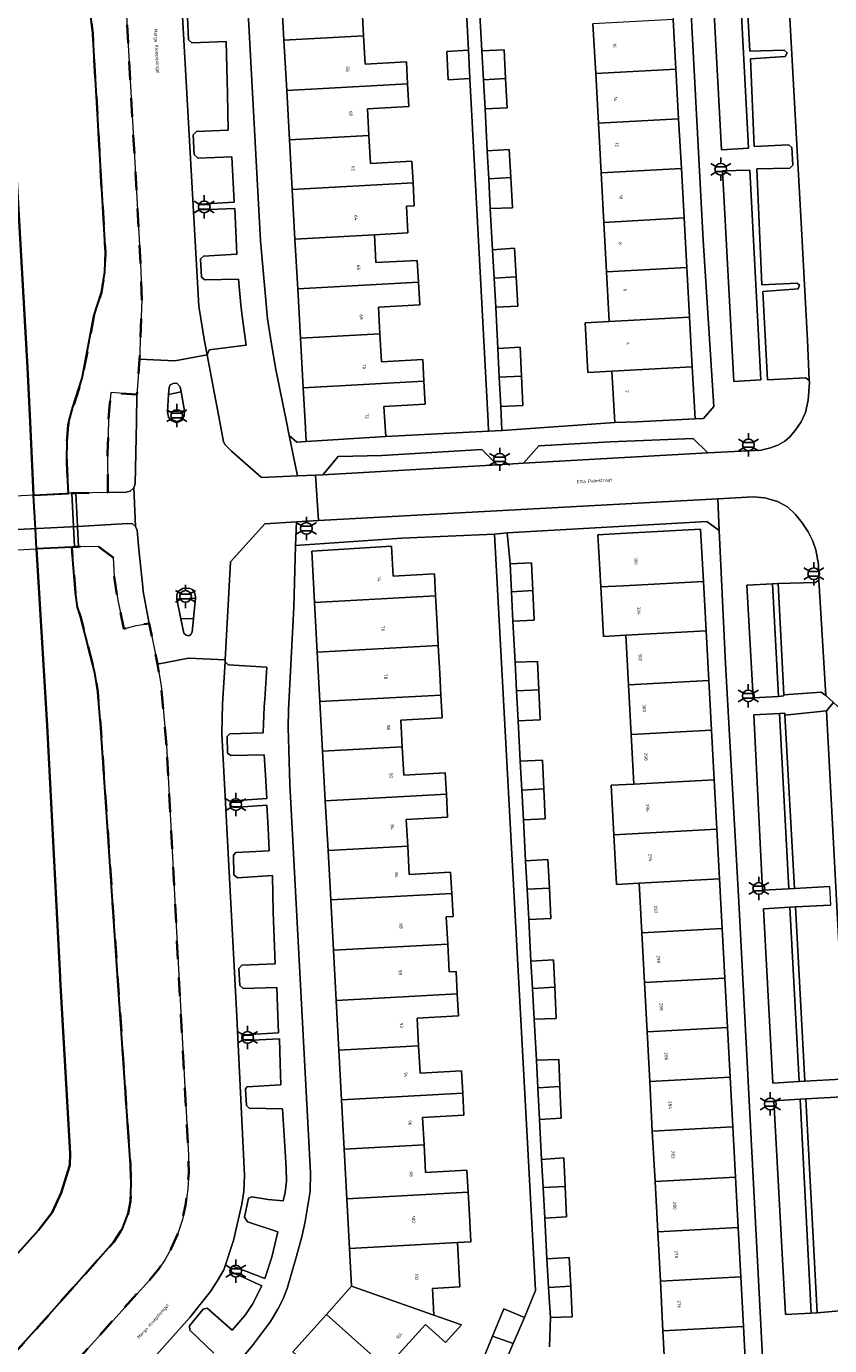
# Model space of a CAD drawing. Extents: x 105780 to 185197, y 477999 to 525027.
# Tile 108 of 562: x 106384 to 106471, y 478900 to 479043. Entities that reach past the tile are written whole.
import ezdxf
from ezdxf.enums import TextEntityAlignment as Align

# ---------------------------------------------------------------- set-up
doc = ezdxf.new("R2010")
doc.units = 0
doc.linetypes.add('XX-HIDDEN', pattern=[4, 2, -2])
for name, color, linetype, lineweight in [('B-GV-GR-HAAG_01-G', 252, 'GR-HAAG1', 13), ('B-GV-GR-MATERIAALGRENS-G', 252, 'XX-HIDDEN', 35), ('B-RO-IE-MEUBILAIR_WEGMEUBILAIR-S', 252, 'Continuous', 25), ('B-WE-GW-WATERGANG_SLOOT_INSTEEK-G', 252, 'Continuous', 30), ('B-XX-KG-KADASTRAAL_BEBOUWING-G', 252, 'Continuous', 20), ('B1-WE-KW-KUNSTWERK_DEK-BRUG', 252, 'Continuous', 18), ('B1-WE-KW-KUNSTWERK_LANDHOOFD-GV', 252, 'Continuous', 18), ('B1-WE-OG-BEBOUWING-T18', 7, 'Continuous', 18), ('B1-WE-OG-TERREIN_ERF-GV', 252, 'Continuous', 18), ('B1-WE-OG-TOPOGRAFIE-T18', 10, 'Continuous', 18), ('B1-WE-VH-VERHARDING_ASFALT-GV', 252, 'Continuous', 18), ('B1-WE-VH-VERHARDING_BEDRIJFSVLOERPLAAT-GV', 252, 'Continuous', 18), ('B1-WE-VH-VERHARDING_BETONSTRAATSTEEN-GV', 252, 'Continuous', 18), ('B1-WE-VH-VERHARDING_OPEN-GV', 252, 'Continuous', 18), ('B1-WE-VH-VERHARDING_TEGEL-GV', 252, 'Continuous', 18)]:
    doc.layers.add(name, color=color, linetype=linetype, lineweight=lineweight)
doc.styles.add('NLCS-ISO', font='NLCS-ISO.ttf')
doc.styles.add('NLCS-ISO-M200-T18', font='NLCS-ISO.ttf', dxfattribs={"height": 0.36})
doc.linetypes.add('GR-HAAG1', pattern='A,6,[176,NLCS.shx,S=0.125,R=0,X=0,Y=0],-2', length=8)

# ---------------------------------------------------------------- blocks, each defined once
blk = doc.blocks.new('B-SIE-WEG_LICHTMAST-SO')
at = {"ltscale": 0.1}
for p, q in [((-1.1, 0.63), (-2.19, 1.27)), ((0, 1.27), (0, 2.53)), ((1.1, 0.63), (2.19, 1.27)), ((-1.1, -0.63), (-2.19, -1.27)), ((0, -1.27), (0, -2.53)), ((1.1, -0.63), (2.19, -1.27))]:
    blk.add_line(p, q, dxfattribs=at)
at = {"flags": 128}
for points in [[(-1.16, 0.5), (1.16, 0.5)], [(-1.16, -0.5), (1.16, -0.5)]]:
    blk.add_lwpolyline(points, dxfattribs=at)
at = {"ltscale": 0.1}
blk.add_circle((0, 0), 1.27, dxfattribs=at)
at = {"style": 'NLCS-ISO'}
blk.add_attdef('TYPE', text='', height=1.8, dxfattribs=at).set_placement((0, 2.53), align=Align.BOTTOM_CENTER)

msp = doc.modelspace()

# ---------------------------------------------------------------- linework, layer by layer
at = {"layer": 'B-GV-GR-HAAG_01-G', "flags": 128}
for points in [[(106462.58, 479029.764), (106461.748, 479045.607), (106461.406, 479052.117), (106458.425, 479051.797), (106459.628, 479029.583)], [(106463.902, 479004.578), (106462.705, 479027.372), (106459.751, 479027.309), (106460.991, 479004.409)], [(106465.835, 478970.154), (106465.165, 478982.397), (106462.396, 478982.245), (106463.066, 478969.997)], [(106465.936, 478968.305), (106463.157, 478968.149), (106464.101, 478949.061), (106466.963, 478949.222)], [(106467.071, 478947.212), (106464.2, 478947.05), (106465.203, 478928.1), (106468.071, 478928.262)], [(106468.17, 478926.346), (106465.308, 478926.184), (106466.594, 478902.927), (106469.378, 478903.084)]]:
    msp.add_lwpolyline(points, close=True, dxfattribs=at)
at = {"layer": 'B-GV-GR-MATERIAALGRENS-G', "flags": 128}
for points in [[(106393.386, 479057.204), (106392.375, 479059.508), (106391.788, 479060.538), (106391.015, 479061.715), (106390.167, 479062.848), (106389.22, 479063.976), (106386.604, 479066.378), (106382.459, 479063.193), (106380.678, 479061.955), (106375.185, 479058.675), (106376.177, 479057.245), (106377.648, 479057.866), (106377.788, 479057.908), (106378.847, 479058.227), (106379.646, 479058.369), (106380.201, 479058.468), (106381.372, 479058.444), (106382.661, 479058.072), (106383.956, 479057.582), (106385.462, 479056.829), (106386.756, 479055.651), (106387.837, 479054.57), (106388.591, 479053.205), (106389.438, 479051.737), (106390.197, 479049.901), (106390.624, 479048.214), (106391.294, 479042.263), (106392.666, 479018.455), (106392.615, 479016.319), (106392.256, 479014.087), (106391.424, 479011.495), (106390.162, 479004.74), (106389.145, 479001.587), (106388.71, 479000), (106388.62, 478999.671), (106388.5, 478998.268), (106388.462, 478995.562), (106388.654, 478992.213), (106389.02, 478992.232), (106389.449, 478992.253), (106392.944, 478992.326), (106392.908, 478996.592), (106393.003, 479000), (106393.102, 479001.676), (106393.275, 479003.18), (106396.099, 479002.97), (106396.38, 479006.811), (106396.645, 479013.285), (106396.496, 479017.279), (106394.856, 479046.154), (106394.322, 479053.755), (106393.793, 479056.056)], [(106399.318, 478964.821), (106398.736, 478971.308), (106398.326, 478973.638), (106397.422, 478978.079), (106396.008, 478977.854), (106394.69, 478977.507), (106394.018, 478980.626), (106393.641, 478983.201), (106393.51, 478985.239), (106391.871, 478986.475), (106390.014, 478986.464), (106389.738, 478986.419), (106389.309, 478986.397), (106389.014, 478986.382), (106389.432, 478981.417), (106389.646, 478979.846), (106389.97, 478978.826), (106391.533, 478972.694), (106391.852, 478970.637), (106392.174, 478966.731), (106393.991, 478939.83), (106395.385, 478919.201), (106395.458, 478917.141), (106395.415, 478915.241), (106395.134, 478913.908), (106394.524, 478912.291), (106393.601, 478910.845), (106385.681, 478901.945), (106317.987, 478827.036), (106301.09, 478808.452), (106300.016, 478807.774), (106298.627, 478807.285), (106297.375, 478806.99), (106295.554, 478806.851), (106293.956, 478807.108), (106292.737, 478807.661), (106291.032, 478808.629), (106289.079, 478810.361), (106287.938, 478811.439), (106287.238, 478812.364), (106286.762, 478813.351), (106286.351, 478814.557), (106286.155, 478815.815), (106286.315, 478817.2), (106286.561, 478818.452), (106284.236, 478815.822), (106284.491, 478811.899), (106293.434, 478803.903), (106294.239, 478803.387), (106295.298, 478803.071), (106296.562, 478802.983), (106297.65, 478803.22), (106299.142, 478803.97), (106301.839, 478806.084), (106303.211, 478804.442), (106312.235, 478811.943), (106312.878, 478812.598), (106320.431, 478821.005), (106336.921, 478839.319), (106370.603, 478876.884), (106379.965, 478887.247), (106385.832, 478893.766), (106397.447, 478906.67), (106398.49, 478907.916), (106399.182, 478908.918), (106399.835, 478910.104), (106400.508, 478911.645), (106401.039, 478913.257), (106401.386, 478914.81), (106401.615, 478916.563), (106401.725, 478918.329), (106401.698, 478920.255)]]:
    msp.add_lwpolyline(points, close=True, dxfattribs=at)
at = {"layer": 'B-WE-GW-WATERGANG_SLOOT_INSTEEK-G', "flags": 128}
for points in [[(106382.86, 479029.502), (106384.199, 479005.929), (106384.482, 479000), (106384.862, 478992.024), (106388.654, 478992.213), (106388.462, 478995.562), (106388.5, 478998.268), (106388.62, 478999.671), (106388.71, 479000), (106389.145, 479001.587), (106390.162, 479004.74), (106391.424, 479011.495), (106392.256, 479014.087), (106392.615, 479016.319), (106392.666, 479018.455), (106391.294, 479042.263), (106390.624, 479048.214), (106390.197, 479049.901), (106389.438, 479051.737), (106388.591, 479053.205), (106387.837, 479054.57), (106386.756, 479055.651), (106385.462, 479056.829), (106383.956, 479057.582)], [(106353.552, 478876.601), (106385.393, 478912.088), (106386.9, 478914.019), (106387.845, 478916.155), (106388.821, 478919.158), (106388.84, 478920.427), (106387.754, 478939.384), (106387.738, 478939.667), (106386.341, 478966.983), (106385.192, 478986.189), (106385.068, 478988.383), (106384.862, 478992.024), (106384.482, 479000), (106384.199, 479005.929), (106382.86, 479029.502)], [(106317.987, 478827.036), (106385.681, 478901.945), (106393.601, 478910.845), (106394.524, 478912.291), (106395.134, 478913.908), (106395.415, 478915.241), (106395.458, 478917.141), (106395.385, 478919.201), (106393.991, 478939.83), (106392.174, 478966.731), (106391.852, 478970.637), (106391.533, 478972.694), (106389.97, 478978.826), (106389.646, 478979.846), (106389.432, 478981.417), (106389.014, 478986.382), (106385.192, 478986.189), (106386.341, 478966.983), (106387.738, 478939.667), (106387.754, 478939.384), (106388.84, 478920.427), (106388.821, 478919.158), (106387.845, 478916.155), (106386.9, 478914.019), (106385.393, 478912.088), (106353.552, 478876.601)]]:
    msp.add_lwpolyline(points, dxfattribs=at)
at = {"layer": 'B-XX-KG-KADASTRAAL_BEBOUWING-G', "flags": 128}
for points in [[(106424.922, 479047.696), (106411.773, 479046.98), (106412.076, 479041.515), (106420.722, 479041.985), (106420.565, 479044.839), (106425.065, 479045.086)], [(106454.391, 479043.742), (106445.666, 479043.267), (106445.96, 479037.875), (106454.686, 479038.35)], [(106420.722, 479041.985), (106412.076, 479041.515), (106412.378, 479036.048), (106425.522, 479036.763), (106425.391, 479039.145), (106420.891, 479038.899)], [(106432.135, 479040.406), (106429.784, 479040.277), (106429.944, 479037.189), (106432.295, 479037.34)], [(106433.575, 479040.347), (106433.758, 479037.211), (106436.173, 479037.342), (106436.018, 479040.451)], [(106454.686, 479038.35), (106445.96, 479037.875), (106446.255, 479032.483), (106454.981, 479032.958)], [(106425.522, 479036.763), (106412.378, 479036.048), (106412.676, 479030.656), (106421.317, 479031.126), (106421.157, 479034.049), (106425.657, 479034.296)], [(106436.173, 479037.342), (106433.758, 479037.211), (106433.943, 479034.045), (106436.333, 479034.146)], [(106454.981, 479032.958), (106446.255, 479032.483), (106446.55, 479027.091), (106455.275, 479027.565)], [(106421.317, 479031.126), (106412.676, 479030.656), (106412.974, 479025.264), (106426.112, 479025.979), (106425.983, 479028.356), (106421.483, 479028.109)], [(106434.163, 479029.466), (106434.33, 479026.427), (106436.734, 479026.558), (106436.56, 479029.636)], [(106455.275, 479027.565), (106446.55, 479027.091), (106446.844, 479021.699), (106455.57, 479022.173)], [(106425.387, 479023.459), (106426.247, 479023.506), (106426.112, 479025.979), (106412.974, 479025.264), (106413.272, 479019.871), (106421.908, 479020.341), (106425.548, 479020.541)], [(106436.734, 479026.558), (106434.33, 479026.427), (106434.507, 479023.192), (106436.919, 479023.274)], [(106455.57, 479022.173), (106446.844, 479021.699), (106447.139, 479016.306), (106455.864, 479016.782)], [(106421.908, 479020.341), (106413.272, 479019.871), (106413.57, 479014.481), (106426.704, 479015.194), (106426.574, 479017.566), (106422.074, 479017.319)], [(106434.741, 479018.711), (106434.917, 479015.639), (106437.33, 479015.771), (106437.149, 479018.892)], [(106455.864, 479016.782), (106447.139, 479016.306), (106447.434, 479010.915), (106456.159, 479011.39)], [(106426.704, 479015.194), (106413.57, 479014.481), (106413.868, 479009.089), (106422.499, 479009.559), (106422.339, 479012.469), (106426.839, 479012.716)], [(106437.33, 479015.771), (106434.917, 479015.639), (106435.098, 479012.487), (106437.513, 479012.6)], [(106456.159, 479011.39), (106447.434, 479010.915), (106444.831, 479010.773), (106445.126, 479005.381), (106447.728, 479005.523), (106456.454, 479005.997)], [(106422.499, 479009.559), (106413.868, 479009.089), (106414.167, 479003.698), (106427.293, 479004.412), (106427.165, 479006.766), (106422.665, 479006.529)], [(106435.317, 479007.986), (106435.479, 479004.858), (106437.895, 479004.989), (106437.758, 479008.11)], [(106456.454, 479005.997), (106447.728, 479005.523), (106448.035, 478999.919), (106450.442, 479000), (106456.764, 479000.318)], [(106427.293, 479004.412), (106414.167, 479003.698), (106414.371, 479000), (106414.489, 478997.872), (106423.163, 478998.407), (106423.059, 479000), (106422.949, 479001.681), (106427.427, 479001.935)], [(106437.895, 479004.989), (106435.479, 479004.858), (106435.643, 479001.672), (106438.037, 479001.764)], [(106448.649, 478987.845), (106446.213, 478987.715), (106446.515, 478982.056), (106448.951, 478982.186), (106457.663, 478982.659), (106457.358, 478988.325)], [(106415.406, 478980.36), (106428.555, 478981.076), (106428.431, 478983.47), (106423.936, 478983.238), (106423.769, 478986.48), (106415.103, 478985.945)], [(106436.677, 478984.561), (106436.818, 478981.527), (106439.117, 478981.652), (106438.97, 478984.686)], [(106457.663, 478982.659), (106448.951, 478982.186), (106446.515, 478982.056), (106446.803, 478976.663), (106449.239, 478976.793), (106457.953, 478977.268)], [(106428.681, 478978.625), (106428.555, 478981.076), (106415.406, 478980.36), (106415.698, 478974.968), (106428.843, 478975.683)], [(106439.117, 478981.652), (106436.818, 478981.527), (106436.966, 478978.334), (106439.274, 478978.432)], [(106457.953, 478977.268), (106449.239, 478976.793), (106449.527, 478971.401), (106458.243, 478971.875)], [(106429.01, 478972.654), (106428.843, 478975.683), (106415.698, 478974.968), (106415.99, 478969.577), (106429.139, 478970.292)], [(106437.193, 478973.854), (106437.355, 478970.739), (106439.787, 478970.871), (106439.647, 478973.958)], [(106439.787, 478970.871), (106437.355, 478970.739), (106437.524, 478967.48), (106439.936, 478967.603)], [(106458.243, 478971.875), (106449.527, 478971.401), (106449.815, 478966.008), (106458.533, 478966.483)], [(106429.139, 478970.292), (106415.99, 478969.577), (106416.282, 478964.184), (106424.936, 478964.654), (106424.776, 478967.57), (106429.274, 478967.817)], [(106458.533, 478966.483), (106449.815, 478966.008), (106450.103, 478960.616), (106458.823, 478961.091)], [(106424.936, 478964.654), (106416.282, 478964.184), (106416.574, 478958.793), (106429.73, 478959.508), (106429.602, 478961.839), (106425.104, 478961.593)], [(106437.767, 478963.09), (106437.932, 478959.953), (106440.314, 478960.083), (106440.177, 478963.211)], [(106458.823, 478961.091), (106450.103, 478960.616), (106447.651, 478960.485), (106447.939, 478955.091), (106459.114, 478955.698)], [(106429.73, 478959.508), (106416.574, 478958.793), (106416.866, 478953.4), (106425.527, 478953.871), (106425.369, 478956.765), (106429.867, 478957.012)], [(106440.314, 478960.083), (106437.932, 478959.953), (106438.101, 478956.726), (106440.457, 478956.826)], [(106459.114, 478955.698), (106447.939, 478955.091), (106448.227, 478949.701), (106450.679, 478949.832), (106459.404, 478950.306)], [(106425.527, 478953.871), (106416.866, 478953.4), (106417.158, 478948.008), (106430.321, 478948.724), (106430.194, 478951.034), (106425.696, 478950.787)], [(106438.341, 478952.275), (106438.508, 478949.171), (106440.933, 478949.303), (106440.777, 478952.419)], [(106440.933, 478949.303), (106438.508, 478949.171), (106438.684, 478945.893), (106441.099, 478945.996)], [(106459.404, 478950.306), (106450.679, 478949.832), (106450.967, 478944.439), (106459.694, 478944.914)], [(106429.715, 478946.165), (106430.459, 478946.206), (106430.321, 478948.724), (106417.158, 478948.008), (106417.454, 478942.54), (106429.877, 478943.217)], [(106459.694, 478944.914), (106450.967, 478944.439), (106451.255, 478939.047), (106459.984, 478939.522)], [(106430.043, 478940.187), (106429.877, 478943.217), (106417.454, 478942.54), (106417.75, 478937.074), (106430.921, 478937.79), (106430.787, 478940.228)], [(106438.927, 478941.364), (106439.095, 478938.385), (106441.511, 478938.517), (106441.385, 478941.489)], [(106459.984, 478939.522), (106451.255, 478939.047), (106451.543, 478933.654), (106460.275, 478934.129)], [(106430.921, 478937.79), (106417.75, 478937.074), (106418.042, 478931.682), (106426.718, 478932.153), (106426.554, 478935.153), (106431.052, 478935.4)], [(106441.511, 478938.517), (106439.095, 478938.385), (106439.284, 478935.042), (106441.654, 478935.133)], [(106460.275, 478934.129), (106451.543, 478933.654), (106451.831, 478928.261), (106460.565, 478928.736)], [(106426.718, 478932.153), (106418.042, 478931.682), (106418.335, 478926.289), (106431.512, 478927.005), (106431.379, 478929.422), (106426.881, 478929.175)], [(106439.515, 478930.592), (106439.675, 478927.6), (106442.073, 478927.73), (106441.949, 478930.656)], [(106442.073, 478927.73), (106439.675, 478927.6), (106439.859, 478924.151), (106442.218, 478924.299)], [(106460.565, 478928.736), (106451.831, 478928.261), (106452.118, 478922.87), (106460.855, 478923.345)], [(106431.512, 478927.005), (106418.335, 478926.289), (106418.627, 478920.897), (106427.309, 478921.369), (106427.146, 478924.346), (106431.644, 478924.594)], [(106460.855, 478923.345), (106452.118, 478922.87), (106452.41, 478917.402), (106461.149, 478917.878)], [(106427.309, 478921.369), (106418.627, 478920.897), (106418.919, 478915.505), (106432.102, 478916.223), (106431.972, 478918.616), (106427.474, 478918.37)], [(106440.086, 478919.788), (106440.25, 478916.74), (106442.64, 478916.87), (106442.485, 478919.958)], [(106461.149, 478917.878), (106452.41, 478917.402), (106452.702, 478911.936), (106461.443, 478912.411)], [(106432.235, 478913.789), (106432.102, 478916.223), (106418.919, 478915.505), (106419.211, 478910.114), (106430.949, 478910.753), (106432.397, 478910.832)], [(106442.64, 478916.87), (106440.25, 478916.74), (106440.428, 478913.425), (106442.807, 478913.536)], [(106461.443, 478912.411), (106452.702, 478911.936), (106452.99, 478906.543), (106461.734, 478907.019)], [(106430.949, 478910.753), (106419.211, 478910.114), (106419.433, 478906.018), (106428.365, 478902.875), (106428.207, 478905.762), (106431.212, 478905.926)], [(106440.666, 478909.004), (106440.851, 478905.882), (106443.249, 478906.013), (106443.097, 478909.137)], [(106461.734, 478907.019), (106452.99, 478906.543), (106453.278, 478901.151), (106462.024, 478901.627)], [(106428.365, 478902.875), (106419.433, 478906.018), (106416.714, 478902.939), (106423.203, 478897.12), (106427.478, 478901.86), (106429.648, 478899.903), (106431.374, 478901.816)], [(106443.249, 478906.013), (106440.851, 478905.882), (106441.046, 478902.604), (106443.411, 478902.684)], [(106438.239, 478902.624), (106435.976, 478903.542), (106434.755, 478900.578), (106437.005, 478899.779)], [(106423.203, 478897.12), (106416.714, 478902.939), (106413.06, 478898.863), (106422.874, 478890.062), (106424.455, 478891.819), (106421.131, 478894.822)], [(106437.005, 478899.779), (106434.755, 478900.578), (106433.619, 478897.821), (106435.781, 478896.958)], [(106462.024, 478901.627), (106453.278, 478901.151), (106453.493, 478897.132), (106462.435, 478893.986)]]:
    msp.add_lwpolyline(points, close=True, dxfattribs=at)
at = {"layer": 'B1-WE-KW-KUNSTWERK_DEK-BRUG', "flags": 128}
msp.add_lwpolyline([(106373.419, 478985.592), (106389.309, 478986.397), (106389.738, 478986.419), (106389.63, 478988.606), (106389.449, 478992.253), (106389.02, 478992.232), (106373.101, 478991.407), (106372.743, 478991.364), (106372.938, 478987.79), (106373.059, 478985.574)], close=True, dxfattribs=at)
at = {"layer": 'B1-WE-KW-KUNSTWERK_LANDHOOFD-GV', "flags": 128}
msp.add_lwpolyline([(106389.449, 478992.253), (106389.02, 478992.232), (106389.309, 478986.397), (106389.738, 478986.419), (106389.63, 478988.606)], close=True, dxfattribs=at)
at = {"layer": 'B1-WE-OG-TERREIN_ERF-GV', "flags": 128}
msp.add_lwpolyline([(106454.104, 479082.1), (106452.294, 479082.132), (106452.616, 479076.244), (106452.914, 479070.776), (106453.213, 479065.31), (106453.508, 479059.918), (106453.802, 479054.526), (106454.097, 479049.134), (106454.391, 479043.742), (106454.686, 479038.35), (106454.981, 479032.958), (106455.275, 479027.565), (106455.57, 479022.173), (106455.864, 479016.782), (106456.159, 479011.39), (106456.454, 479005.997), (106456.764, 479000.318), (106457.675, 479000.366), (106458.811, 479001.664), (106457.644, 479019.75), (106455.988, 479051.25)], close=True, dxfattribs=at)
for points in [[(106420.565, 479044.839), (106420.722, 479041.985), (106420.891, 479038.899), (106425.391, 479039.145), (106425.522, 479036.763), (106425.657, 479034.296), (106421.157, 479034.049), (106421.317, 479031.126), (106421.483, 479028.109), (106425.983, 479028.356), (106426.112, 479025.979), (106426.247, 479023.506), (106425.387, 479023.459), (106425.548, 479020.541), (106421.908, 479020.341), (106422.074, 479017.319), (106426.574, 479017.566), (106426.704, 479015.194), (106426.839, 479012.716), (106422.339, 479012.469), (106422.499, 479009.559), (106422.665, 479006.529), (106427.165, 479006.766), (106427.293, 479004.412), (106427.427, 479001.935), (106422.949, 479001.681), (106423.059, 479000), (106423.163, 478998.407), (106434.316, 478998.985), (106434.263, 479000), (106432.295, 479037.34), (106429.944, 479037.189), (106429.784, 479040.277), (106432.135, 479040.406), (106430.51, 479071.412)], [(106407.932, 479049.22), (106409.518, 479019.702), (106410.297, 479011.21), (106410.714, 479008.451), (106411.199, 479005.705), (106412.352, 479000), (106412.654, 478998.508), (106413.477, 478997.81), (106414.489, 478997.872), (106414.371, 479000), (106414.167, 479003.698), (106413.868, 479009.089), (106413.57, 479014.481), (106413.272, 479019.871), (106412.974, 479025.264), (106412.676, 479030.656), (106412.378, 479036.048), (106412.076, 479041.515), (106411.773, 479046.98)], [(106433.338, 479044.955), (106433.575, 479040.347), (106436.018, 479040.451), (106436.173, 479037.342), (106436.333, 479034.146), (106433.943, 479034.045), (106434.163, 479029.466), (106436.56, 479029.636), (106436.734, 479026.558), (106436.919, 479023.274), (106434.507, 479023.192), (106434.741, 479018.711), (106437.149, 479018.892), (106437.33, 479015.771), (106437.513, 479012.6), (106435.098, 479012.487), (106435.317, 479007.986), (106437.758, 479008.11), (106437.895, 479004.989), (106438.037, 479001.764), (106435.643, 479001.672), (106435.777, 478999.064), (106435.825, 478999.067), (106448.035, 478999.919), (106447.728, 479005.523), (106445.126, 479005.381), (106444.831, 479010.773), (106447.434, 479010.915), (106447.139, 479016.306), (106446.844, 479021.699), (106446.55, 479027.091), (106446.255, 479032.483), (106445.96, 479037.875), (106445.666, 479043.267)], [(106464.475, 478890.635), (106461.532, 478947.805), (106460.075, 478973.701), (106459.4, 478988.197), (106458.039, 478989.174), (106436.356, 478987.927), (106436.677, 478984.561), (106438.97, 478984.686), (106439.117, 478981.652), (106439.274, 478978.432), (106436.966, 478978.334), (106437.193, 478973.854), (106439.647, 478973.958), (106439.787, 478970.871), (106439.936, 478967.603), (106437.524, 478967.48), (106437.767, 478963.09), (106440.177, 478963.211), (106440.314, 478960.083), (106440.457, 478956.826), (106438.101, 478956.726), (106438.341, 478952.275), (106440.777, 478952.419), (106440.933, 478949.303), (106441.099, 478945.996), (106438.684, 478945.893), (106438.927, 478941.364), (106441.385, 478941.489), (106441.511, 478938.517), (106441.654, 478935.133), (106439.284, 478935.042), (106439.515, 478930.592), (106441.949, 478930.656), (106442.073, 478927.73), (106442.218, 478924.299), (106439.859, 478924.151), (106440.086, 478919.788), (106442.485, 478919.958), (106442.64, 478916.87), (106442.807, 478913.536), (106440.428, 478913.425), (106440.666, 478909.004), (106443.097, 478909.137), (106443.249, 478906.013), (106443.411, 478902.684), (106441.046, 478902.604), (106440.944, 478899.433)], [(106453.493, 478897.132), (106453.278, 478901.151), (106452.99, 478906.543), (106452.702, 478911.936), (106452.41, 478917.402), (106452.118, 478922.87), (106451.831, 478928.261), (106451.543, 478933.654), (106451.255, 478939.047), (106450.967, 478944.439), (106450.679, 478949.832), (106448.227, 478949.701), (106447.939, 478955.091), (106447.651, 478960.485), (106450.103, 478960.616), (106449.815, 478966.008), (106449.527, 478971.401), (106449.239, 478976.793), (106446.803, 478976.663), (106446.515, 478982.056), (106446.213, 478987.715), (106448.649, 478987.845), (106457.358, 478988.325), (106457.663, 478982.659), (106457.953, 478977.268), (106458.243, 478971.875), (106458.533, 478966.483), (106458.823, 478961.091), (106459.114, 478955.698), (106459.404, 478950.306), (106459.694, 478944.914), (106459.984, 478939.522), (106460.275, 478934.129), (106460.565, 478928.736), (106460.855, 478923.345), (106461.149, 478917.878), (106461.443, 478912.411), (106461.734, 478907.019), (106462.024, 478901.627), (106462.435, 478893.986)], [(106433.619, 478897.821), (106434.755, 478900.578), (106435.976, 478903.542), (106438.239, 478902.624), (106439.415, 478905.551), (106434.976, 478987.797), (106424.875, 478987.348), (106413.347, 478986.571), (106413.144, 478979.854), (106412.565, 478968.702), (106412.543, 478966.764), (106412.714, 478960.589), (106413.154, 478952.368), (106414.977, 478918.346), (106414.911, 478916.317), (106414.402, 478913.045), (106414.021, 478911.392), (106413.458, 478909.286), (106412.432, 478905.75), (106411.957, 478904.553), (106411.423, 478903.521), (106410.602, 478902.188), (106408.65, 478899.574), (106406.333, 478896.822)], [(106413.06, 478898.863), (106416.714, 478902.939), (106419.433, 478906.018), (106419.211, 478910.114), (106418.919, 478915.505), (106418.627, 478920.897), (106418.335, 478926.289), (106418.042, 478931.682), (106417.75, 478937.074), (106417.454, 478942.54), (106417.158, 478948.008), (106416.866, 478953.4), (106416.574, 478958.793), (106416.282, 478964.184), (106415.99, 478969.577), (106415.698, 478974.968), (106415.406, 478980.36), (106415.103, 478985.945), (106423.769, 478986.48), (106423.936, 478983.238), (106428.431, 478983.47), (106428.555, 478981.076), (106428.681, 478978.625), (106428.843, 478975.683), (106429.01, 478972.654), (106429.139, 478970.292), (106429.274, 478967.817), (106424.776, 478967.57), (106424.936, 478964.654), (106425.104, 478961.593), (106429.602, 478961.839), (106429.73, 478959.508), (106429.867, 478957.012), (106425.369, 478956.765), (106425.527, 478953.871), (106425.696, 478950.787), (106430.194, 478951.034), (106430.321, 478948.724), (106430.459, 478946.206), (106429.715, 478946.165), (106429.877, 478943.217), (106430.043, 478940.187), (106430.787, 478940.228), (106430.921, 478937.79), (106431.052, 478935.4), (106426.554, 478935.153), (106426.718, 478932.153), (106426.881, 478929.175), (106431.379, 478929.422), (106431.512, 478927.005), (106431.644, 478924.594), (106427.146, 478924.346), (106427.309, 478921.369), (106427.474, 478918.37), (106431.972, 478918.616), (106432.102, 478916.223), (106432.235, 478913.789), (106432.397, 478910.832), (106430.949, 478910.753), (106431.212, 478905.926), (106428.207, 478905.762), (106428.365, 478902.875), (106431.374, 478901.816), (106429.648, 478899.903), (106427.478, 478901.86), (106423.203, 478897.12)]]:
    msp.add_lwpolyline(points, dxfattribs=at)
at = {"layer": 'B1-WE-VH-VERHARDING_ASFALT-GV', "flags": 128}
for points in [[(106465.467, 479072.69), (106468.318, 479020.994), (106468.988, 479008.838), (106469.179, 479004.544), (106469.218, 479004.269), (106469.066, 479002.373), (106468.757, 479001.009), (106468.311, 479000), (106467.645, 478999.06), (106467.073, 478998.38), (106466.508, 478997.917), (106465.775, 478997.473), (106464.956, 478997.163), (106463.956, 478996.941), (106458.163, 478996.621), (106438.127, 478995.503), (106435.236, 478995.336), (106416.289, 478994.254), (106415.512, 478994.217), (106415.835, 478989.263), (106459.239, 478991.648), (106463.074, 478991.859), (106464.339, 478991.732), (106465.737, 478991.336), (106466.812, 478990.746), (106467.683, 478989.929), (106468.39, 478989.033), (106469.054, 478988.047), (106469.562, 478987.033), (106469.878, 478986.096), (106470.163, 478984.499), (106470.228, 478982.773), (106470.623, 478976.214), (106470.983, 478970.228), (106471.804, 478969.481)], [(106394.856, 479046.154), (106396.496, 479017.279), (106396.645, 479013.285), (106396.38, 479006.811), (106400.204, 479006.647), (106403.728, 479007.277), (106403.431, 479008.77), (106402.819, 479012.581), (106400.611, 479051.848)], [(106390.356, 478889.726), (106401.848, 478902.614), (106404.112, 478905.432), (106404.828, 478906.543), (106405.526, 478907.8), (106406.58, 478910.994), (106407.496, 478914.928), (106407.715, 478916.317), (106407.805, 478918.082), (106406.912, 478936.016), (106405.325, 478966.074), (106405.393, 478969.332), (106405.679, 478973.914), (106405.691, 478974.124), (106401.708, 478974.312), (106398.326, 478973.638), (106398.736, 478971.308), (106399.318, 478964.821), (106401.698, 478920.255), (106401.725, 478918.329), (106401.615, 478916.563), (106401.386, 478914.81), (106401.039, 478913.257), (106400.508, 478911.645), (106399.835, 478910.104), (106399.182, 478908.918), (106398.49, 478907.916), (106397.447, 478906.67), (106385.832, 478893.766)]]:
    msp.add_lwpolyline(points, dxfattribs=at)
for points in [[(106372.938, 478987.79), (106389.63, 478988.606), (106389.449, 478992.253), (106389.02, 478992.232), (106373.101, 478991.407), (106372.743, 478991.364)], [(106373.059, 478985.574), (106373.419, 478985.592), (106389.309, 478986.397), (106389.738, 478986.419), (106389.63, 478988.606), (106372.938, 478987.79)]]:
    msp.add_lwpolyline(points, close=True, dxfattribs=at)
at = {"layer": 'B1-WE-VH-VERHARDING_BEDRIJFSVLOERPLAAT-GV', "flags": 128}
msp.add_lwpolyline([(106389.02, 478992.232), (106388.654, 478992.213), (106384.862, 478992.024), (106385.068, 478988.383), (106385.192, 478986.189), (106389.014, 478986.382), (106389.309, 478986.397)], close=True, dxfattribs=at)
at = {"layer": 'B1-WE-VH-VERHARDING_BETONSTRAATSTEEN-GV', "flags": 128}
for points in [[(106462.425, 479045.646), (106462.713, 479040.302), (106466.463, 479040.409), (106466.773, 479040.131), (106466.57, 479039.717), (106462.778, 479039.479), (106463.201, 479029.946), (106466.947, 479030.131), (106467.288, 479029.825), (106467.373, 479027.923), (106467.057, 479027.591), (106463.473, 479027.503), (106464.024, 479014.908), (106467.849, 479015.098), (106468.117, 479014.857), (106467.962, 479014.455), (106464.132, 479014.196), (106464.639, 479004.569), (106468.777, 479004.776), (106469.179, 479004.544), (106468.988, 479008.838), (106468.318, 479020.994), (106465.467, 479072.69)], [(106400.611, 479051.848), (106402.819, 479012.581), (106403.431, 479008.77), (106403.728, 479007.277), (106403.945, 479007.825), (106407.957, 479008.349), (106407.553, 479011.481), (106407.392, 479012.733), (106407.141, 479015.531), (106403.479, 479015.439), (106403.118, 479015.743), (106403.02, 479017.714), (106403.317, 479018.026), (106406.943, 479018.244), (106406.731, 479023.207), (106402.983, 479023.061), (106402.807, 479023.219), (106402.79, 479023.532), (106402.988, 479023.691), (106406.684, 479023.883), (106406.423, 479028.834), (106402.705, 479028.68), (106402.319, 479029.081), (106402.222, 479031.219), (106402.555, 479031.592), (106406.019, 479031.712), (106405.927, 479035.68), (106405.796, 479041.365), (106402.078, 479041.211), (106401.716, 479041.535), (106401.591, 479043.996)], [(106404.44, 478898.725), (106401.864, 478901.238), (106401.809, 478901.698), (106403.302, 478903.529), (106403.749, 478903.613), (106406.465, 478901.235), (106407.861, 478902.855), (106408.671, 478904.049), (106409.663, 478906.05), (106406.416, 478907.525), (106406.235, 478907.967), (106406.538, 478908.18), (106409.992, 478906.855), (106410.751, 478909.158), (106411.395, 478911.936), (106408.121, 478913.025), (106407.79, 478913.509), (106408.237, 478915.569), (106408.572, 478915.734), (106410.348, 478915.448), (106411.988, 478915.302), (106412.214, 478916.199), (106412.344, 478917.425), (106412.325, 478918.84), (106412.208, 478920.668), (106411.912, 478925.307), (106408.311, 478925.365), (106407.99, 478925.653), (106407.9, 478927.486), (106408.094, 478927.703), (106411.741, 478927.903), (106411.678, 478930.211), (106411.604, 478932.91), (106407.908, 478932.718), (106407.588, 478933.005), (106407.755, 478933.358), (106411.471, 478933.552), (106411.378, 478936.394), (106411.309, 478938.488), (106407.628, 478938.375), (106407.295, 478938.711), (106407.165, 478940.543), (106407.499, 478940.915), (106411.108, 478941.073), (106410.931, 478945.743), (106410.915, 478946.702), (106410.849, 478950.665), (106407.018, 478950.426), (106406.645, 478950.759), (106406.608, 478952.881), (106406.858, 478953.16), (106410.476, 478953.348), (106410.348, 478955.86), (106410.224, 478958.31), (106406.6, 478958.052), (106406.238, 478958.377), (106406.491, 478958.784), (106410.214, 478959.027), (106410.059, 478961.565), (106409.923, 478963.799), (106406.299, 478963.729), (106405.931, 478963.984), (106405.921, 478965.782), (106406.181, 478966.072), (106409.821, 478966.202), (106409.933, 478969.011), (106409.988, 478969.837), (106410.218, 478973.323), (106406.015, 478973.584), (106405.679, 478973.914), (106405.393, 478969.332), (106405.325, 478966.074), (106406.912, 478936.016), (106407.805, 478918.082), (106407.715, 478916.317), (106407.496, 478914.928), (106406.58, 478910.994), (106405.526, 478907.8), (106404.828, 478906.543), (106404.112, 478905.432), (106401.848, 478902.614), (106390.356, 478889.726)]]:
    msp.add_lwpolyline(points, dxfattribs=at)
for points in [[(106415.512, 478994.217), (106413.541, 478994.124), (106409.621, 478993.938), (106406.386, 478996.818), (106405.679, 478997.507), (106405.504, 478997.832), (106405.105, 479000), (106404.381, 479003.826), (106403.728, 479007.277), (106400.204, 479006.647), (106396.38, 479006.811), (106396.099, 479002.97), (106396.033, 479000), (106395.893, 478993.265), (106395.769, 478992.835), (106395.951, 478988.608), (106396.138, 478988.234), (106396.292, 478986.139), (106396.727, 478982.046), (106396.78, 478981.544), (106397.422, 478978.079), (106398.326, 478973.638), (106401.708, 478974.312), (106405.691, 478974.124), (106406.267, 478984.787), (106410.004, 478988.915), (106413.424, 478989.119), (106415.835, 478989.263)], [(106399.404, 479001.087), (106399.534, 479002.984), (106399.586, 479003.751), (106399.708, 479004.033), (106400.024, 479004.179), (106400.446, 479004.192), (106400.793, 479003.826), (106400.92, 479003.264), (106401.278, 479001.209), (106401.222, 479000.626), (106400.963, 479000.15), (106400.661, 479000), (106400.427, 478999.884), (106400.15, 479000), (106399.803, 479000.145), (106399.527, 479000.504)], [(106438.127, 478995.503), (106458.163, 478996.621), (106456.563, 478998.179), (106447.547, 478997.813), (106439.793, 478997.398)], [(106416.289, 478994.254), (106435.236, 478995.336), (106433.582, 478996.98), (106422.732, 478996.356), (106417.971, 478996.224)], [(106470.228, 478982.773), (106469.847, 478982.545), (106465.813, 478982.413), (106466.395, 478970.331), (106470.46, 478970.623), (106470.983, 478970.228), (106470.623, 478976.214)], [(106402.456, 478980.818), (106402.242, 478978.633), (106402.095, 478977.135), (106401.942, 478976.862), (106401.723, 478976.741), (106401.435, 478976.795), (106401.206, 478977.018), (106400.884, 478978.587), (106400.443, 478980.738), (106400.428, 478981.184), (106400.585, 478981.546), (106401.047, 478981.896), (106401.745, 478981.905), (106402.126, 478981.768), (106402.36, 478981.447), (106402.473, 478980.991)], [(106478.561, 478925.223), (106478.459, 478926.682), (106478.293, 478929.043), (106478.15, 478931.075), (106477.785, 478939.187), (106477.442, 478945.233), (106476.669, 478958.849), (106476.308, 478962.753), (106477.546, 478964.258), (106471.804, 478969.481), (106471.055, 478968.561), (106474.507, 478903.524), (106474.786, 478898.236), (106460.683, 478882.624), (106464.42, 478879.231), (106466.322, 478881.323), (106467.33, 478882.434), (106476.786, 478893.085), (106478.68, 478895.173), (106480.007, 478896.636), (106479.036, 478916.987)], [(106471.055, 478968.561), (106466.536, 478968.117), (106467.583, 478949.257), (106471.393, 478949.463), (106471.501, 478947.453), (106467.692, 478947.247), (106468.713, 478928.298), (106472.649, 478928.51), (106472.752, 478926.595), (106468.813, 478926.382), (106470.025, 478903.121), (106474.507, 478903.524)]]:
    msp.add_lwpolyline(points, close=True, dxfattribs=at)
at = {"layer": 'B1-WE-VH-VERHARDING_OPEN-GV', "flags": 128}
for points in [[(106399.534, 479002.984), (106400.92, 479003.264), (106400.793, 479003.826), (106400.446, 479004.192), (106400.024, 479004.179), (106399.708, 479004.033), (106399.586, 479003.751)], [(106401.278, 479001.209), (106399.404, 479001.087), (106399.527, 479000.504), (106399.803, 479000.145), (106400.15, 479000), (106400.427, 478999.884), (106400.661, 479000), (106400.963, 479000.15), (106401.222, 479000.626)], [(106400.443, 478980.738), (106402.456, 478980.818), (106402.473, 478980.991), (106402.36, 478981.447), (106402.126, 478981.768), (106401.745, 478981.905), (106401.047, 478981.896), (106400.585, 478981.546), (106400.428, 478981.184)], [(106402.242, 478978.633), (106400.884, 478978.587), (106401.206, 478977.018), (106401.435, 478976.795), (106401.723, 478976.741), (106401.942, 478976.862), (106402.095, 478977.135)]]:
    msp.add_lwpolyline(points, close=True, dxfattribs=at)
at = {"layer": 'B1-WE-VH-VERHARDING_TEGEL-GV', "flags": 128}
for points in [[(106430.51, 479071.412), (106432.135, 479040.406), (106432.295, 479037.34), (106434.263, 479000), (106434.316, 478998.985), (106435.777, 478999.064), (106435.643, 479001.672), (106435.479, 479004.858), (106435.317, 479007.986), (106435.098, 479012.487), (106434.917, 479015.639), (106434.741, 479018.711), (106434.507, 479023.192), (106434.33, 479026.427), (106434.163, 479029.466), (106433.943, 479034.045), (106433.758, 479037.211), (106433.575, 479040.347), (106433.338, 479044.955)], [(106455.988, 479051.25), (106457.644, 479019.75), (106458.811, 479001.664), (106457.675, 479000.366), (106456.764, 479000.318), (106450.442, 479000), (106448.035, 478999.919), (106435.825, 478999.067), (106435.777, 478999.064), (106434.316, 478998.985), (106423.163, 478998.407), (106414.489, 478997.872), (106413.477, 478997.81), (106412.654, 478998.508), (106413.541, 478994.124), (106415.512, 478994.217), (106416.289, 478994.254), (106417.971, 478996.224), (106422.732, 478996.356), (106433.582, 478996.98), (106435.236, 478995.336), (106438.127, 478995.503), (106439.793, 478997.398), (106447.547, 478997.813), (106456.563, 478998.179), (106458.163, 478996.621), (106463.956, 478996.941), (106464.956, 478997.163), (106465.775, 478997.473), (106466.508, 478997.917), (106467.073, 478998.38), (106467.645, 478999.06), (106468.311, 479000), (106468.757, 479001.009), (106469.066, 479002.373), (106469.218, 479004.269), (106469.179, 479004.544), (106468.777, 479004.776), (106464.639, 479004.569), (106464.132, 479014.196), (106467.962, 479014.455), (106468.117, 479014.857), (106467.849, 479015.098), (106464.024, 479014.908), (106463.473, 479027.503), (106467.057, 479027.591), (106467.373, 479027.923), (106467.288, 479029.825), (106466.947, 479030.131), (106463.201, 479029.946), (106462.778, 479039.479), (106466.57, 479039.717), (106466.773, 479040.131), (106466.463, 479040.409), (106462.713, 479040.302), (106462.425, 479045.646)], [(106401.591, 479043.996), (106401.716, 479041.535), (106402.078, 479041.211), (106405.796, 479041.365), (106405.927, 479035.68), (106406.019, 479031.712), (106402.555, 479031.592), (106402.222, 479031.219), (106402.319, 479029.081), (106402.705, 479028.68), (106406.423, 479028.834), (106406.684, 479023.883), (106402.988, 479023.691), (106402.79, 479023.532), (106402.807, 479023.219), (106402.983, 479023.061), (106406.731, 479023.207), (106406.943, 479018.244), (106403.317, 479018.026), (106403.02, 479017.714), (106403.118, 479015.743), (106403.479, 479015.439), (106407.141, 479015.531), (106407.392, 479012.733), (106407.553, 479011.481), (106407.957, 479008.349), (106403.945, 479007.825), (106403.728, 479007.277), (106404.381, 479003.826), (106405.105, 479000), (106405.504, 478997.832), (106405.679, 478997.507), (106406.386, 478996.818), (106409.621, 478993.938), (106413.541, 478994.124), (106412.654, 478998.508), (106412.352, 479000), (106411.199, 479005.705), (106410.714, 479008.451), (106410.297, 479011.21), (106409.518, 479019.702), (106407.932, 479049.22)], [(106471.393, 478949.463), (106467.583, 478949.257), (106466.963, 478949.222), (106464.101, 478949.061), (106463.157, 478968.149), (106465.936, 478968.305), (106466.524, 478968.338), (106466.536, 478968.117), (106471.055, 478968.561), (106471.804, 478969.481), (106470.983, 478970.228), (106470.46, 478970.623), (106466.395, 478970.331), (106466.409, 478970.199), (106465.835, 478970.154), (106463.066, 478969.997), (106462.396, 478982.245), (106465.165, 478982.397), (106465.813, 478982.413), (106469.847, 478982.545), (106470.228, 478982.773), (106470.163, 478984.499), (106469.878, 478986.096), (106469.562, 478987.033), (106469.054, 478988.047), (106468.39, 478989.033), (106467.683, 478989.929), (106466.812, 478990.746), (106465.737, 478991.336), (106464.339, 478991.732), (106463.074, 478991.859), (106459.239, 478991.648), (106459.4, 478988.197), (106460.075, 478973.701), (106461.532, 478947.805), (106464.475, 478890.635)], [(106406.333, 478896.822), (106408.65, 478899.574), (106410.602, 478902.188), (106411.423, 478903.521), (106411.957, 478904.553), (106412.432, 478905.75), (106413.458, 478909.286), (106414.021, 478911.392), (106414.402, 478913.045), (106414.911, 478916.317), (106414.977, 478918.346), (106413.154, 478952.368), (106412.714, 478960.589), (106412.543, 478966.764), (106412.565, 478968.702), (106413.144, 478979.854), (106413.347, 478986.571), (106413.424, 478989.119), (106410.004, 478988.915), (106406.267, 478984.787), (106405.691, 478974.124), (106405.679, 478973.914), (106406.015, 478973.584), (106410.218, 478973.323), (106409.988, 478969.837), (106409.933, 478969.011), (106409.821, 478966.202), (106406.181, 478966.072), (106405.921, 478965.782), (106405.931, 478963.984), (106406.299, 478963.729), (106409.923, 478963.799), (106410.059, 478961.565), (106410.214, 478959.027), (106406.491, 478958.784), (106406.238, 478958.377), (106406.6, 478958.052), (106410.224, 478958.31), (106410.348, 478955.86), (106410.476, 478953.348), (106406.858, 478953.16), (106406.608, 478952.881), (106406.645, 478950.759), (106407.018, 478950.426), (106410.849, 478950.665), (106410.915, 478946.702), (106410.931, 478945.743), (106411.108, 478941.073), (106407.499, 478940.915), (106407.165, 478940.543), (106407.295, 478938.711), (106407.628, 478938.375), (106411.309, 478938.488), (106411.378, 478936.394), (106411.471, 478933.552), (106407.755, 478933.358), (106407.588, 478933.005), (106407.908, 478932.718), (106411.604, 478932.91), (106411.678, 478930.211), (106411.741, 478927.903), (106408.094, 478927.703), (106407.9, 478927.486), (106407.99, 478925.653), (106408.311, 478925.365), (106411.912, 478925.307), (106412.208, 478920.668), (106412.325, 478918.84), (106412.344, 478917.425), (106412.214, 478916.199), (106411.988, 478915.302), (106410.348, 478915.448), (106408.572, 478915.734), (106408.237, 478915.569), (106407.79, 478913.509), (106408.121, 478913.025), (106411.395, 478911.936), (106410.751, 478909.158), (106409.992, 478906.855), (106406.538, 478908.18), (106406.235, 478907.967), (106406.416, 478907.525), (106409.663, 478906.05), (106408.671, 478904.049), (106407.861, 478902.855), (106406.465, 478901.235), (106403.749, 478903.613), (106403.302, 478903.529), (106401.809, 478901.698), (106401.864, 478901.238), (106404.44, 478898.725)], [(106440.944, 478899.433), (106441.046, 478902.604), (106440.851, 478905.882), (106440.666, 478909.004), (106440.428, 478913.425), (106440.25, 478916.74), (106440.086, 478919.788), (106439.859, 478924.151), (106439.675, 478927.6), (106439.515, 478930.592), (106439.284, 478935.042), (106439.095, 478938.385), (106438.927, 478941.364), (106438.684, 478945.893), (106438.508, 478949.171), (106438.341, 478952.275), (106438.101, 478956.726), (106437.932, 478959.953), (106437.767, 478963.09), (106437.524, 478967.48), (106437.355, 478970.739), (106437.193, 478973.854), (106436.966, 478978.334), (106436.818, 478981.527), (106436.677, 478984.561), (106436.356, 478987.927), (106434.976, 478987.797), (106439.415, 478905.551), (106438.239, 478902.624), (106437.005, 478899.779), (106435.781, 478896.958)], [(106472.649, 478928.51), (106468.713, 478928.298), (106468.071, 478928.262), (106465.203, 478928.1), (106464.2, 478947.05), (106467.071, 478947.212), (106467.692, 478947.247), (106471.501, 478947.453)], [(106474.507, 478903.524), (106470.025, 478903.121), (106469.378, 478903.084), (106466.594, 478902.927), (106465.308, 478926.184), (106468.17, 478926.346), (106468.813, 478926.382), (106472.752, 478926.595)]]:
    msp.add_lwpolyline(points, dxfattribs=at)
for points in [[(106458.425, 479051.797), (106461.406, 479052.117), (106461.748, 479045.607), (106462.58, 479029.764), (106459.628, 479029.583)], [(106459.751, 479027.309), (106462.705, 479027.372), (106463.902, 479004.578), (106460.991, 479004.409)], [(106396.033, 479000), (106396.099, 479002.97), (106393.275, 479003.18), (106393.102, 479001.676), (106393.003, 479000), (106392.908, 478996.592), (106392.944, 478992.326), (106394.939, 478992.367), (106395.366, 478992.469), (106395.769, 478992.835), (106395.893, 478993.265)], [(106400.92, 479003.264), (106399.534, 479002.984), (106399.404, 479001.087), (106401.278, 479001.209)], [(106395.769, 478992.835), (106395.366, 478992.469), (106394.939, 478992.367), (106392.944, 478992.326), (106389.449, 478992.253), (106389.63, 478988.606), (106395.115, 478988.965), (106395.599, 478988.923), (106395.951, 478988.608)], [(106459.4, 478988.197), (106459.239, 478991.648), (106415.835, 478989.263), (106413.424, 478989.119), (106413.347, 478986.571), (106424.875, 478987.348), (106434.976, 478987.797), (106436.356, 478987.927), (106458.039, 478989.174)], [(106396.138, 478988.234), (106395.951, 478988.608), (106395.599, 478988.923), (106395.115, 478988.965), (106389.63, 478988.606), (106389.738, 478986.419), (106390.014, 478986.464), (106391.871, 478986.475), (106393.51, 478985.239), (106393.641, 478983.201), (106394.018, 478980.626), (106394.69, 478977.507), (106396.008, 478977.854), (106397.422, 478978.079), (106396.78, 478981.544), (106396.727, 478982.046), (106396.292, 478986.139)], [(106465.813, 478982.413), (106465.165, 478982.397), (106465.835, 478970.154), (106466.409, 478970.199), (106466.395, 478970.331)], [(106402.456, 478980.818), (106400.443, 478980.738), (106400.884, 478978.587), (106402.242, 478978.633)], [(106466.536, 478968.117), (106466.524, 478968.338), (106465.936, 478968.305), (106466.963, 478949.222), (106467.583, 478949.257)], [(106467.692, 478947.247), (106467.071, 478947.212), (106468.071, 478928.262), (106468.713, 478928.298)], [(106468.813, 478926.382), (106468.17, 478926.346), (106469.378, 478903.084), (106470.025, 478903.121)]]:
    msp.add_lwpolyline(points, close=True, dxfattribs=at)

# ---------------------------------------------------------------- block references
at = {"layer": 'B-RO-IE-MEUBILAIR_WEGMEUBILAIR-S', "xscale": 0.5, "yscale": 0.5, "zscale": 0.5}
for p in [(106459.563, 479027.468), (106403.414, 479023.375), (106400.426, 479000.686), (106462.569, 478997.495), (106435.528, 478995.926), (106414.515, 478988.414), (106469.667, 478983.489), (106401.38, 478981.019), (106462.553, 478970.206), (106406.838, 478958.38), (106463.696, 478949.26), (106408.125, 478933.064), (106464.941, 478925.829), (106406.842, 478907.646)]:
    msp.add_blockref('B-SIE-WEG_LICHTMAST-SO', p, dxfattribs=at)

# ---------------------------------------------------------------- texts
at = {"layer": 'B1-WE-OG-BEBOUWING-T18', "style": 'NLCS-ISO-M200-T18'}
for s, rotation, p in [('16', 273.2, (106448.045, 479040.937)), ('58', 273.1, (106419.009, 479038.365)), ('14', 273.2, (106448.121, 479035.093)), ('60', 273.1, (106419.365, 479033.54)), ('12', 273.2, (106448.273, 479030.143)), ('62', 273.1, (106419.605, 479027.581)), ('10', 273.2, (106448.722, 479024.446)), ('64', 273.1, (106419.903, 479022.188)), ('8', 273.2, (106448.626, 479019.412)), ('66', 273.1, (106420.201, 479016.795)), ('6', 273.2, (106449.166, 479014.356)), ('68', 273.1, (106420.499, 479011.405)), ('4', 273.2, (106449.496, 479008.526)), ('70', 273.1, (106420.797, 479006.013)), ('2', 273.2, (106449.409, 479003.308)), ('72', 273.1, (106421.096, 479000.622)), ('306', 273.2, (106450.343, 478984.866)), ('74', 273.1, (106422.399, 478982.903)), ('304', 273.2, (106450.649, 478979.453)), ('76', 273.1, (106422.865, 478977.521)), ('302', 273.2, (106450.811, 478974.403)), ('78', 273.1, (106423.147, 478972.304)), ('300', 273.2, (106451.247, 478968.874)), ('80', 273.1, (106423.449, 478966.739)), ('298', 273.2, (106451.423, 478963.577)), ('82', 273.1, (106423.731, 478961.522)), ('296', 273.2, (106451.613, 478958.034)), ('84', 273.1, (106423.859, 478955.947)), ('294', 273.2, (106451.919, 478952.621)), ('86', 273.1, (106424.315, 478950.739)), ('292', 273.2, (106452.485, 478946.976)), ('88', 273.1, (106424.791, 478945.184)), ('290', 273.2, (106452.791, 478941.563)), ('90', 273.1, (106424.716, 478940.122)), ('288', 273.2, (106453.083, 478936.397)), ('92', 273.1, (106424.853, 478934.373)), ('286', 273.2, (106453.635, 478930.998)), ('94', 273.1, (106425.319, 478928.992)), ('284', 273.2, (106454.057, 478925.715)), ('96', 273.1, (106425.776, 478923.784)), ('282', 273.2, (106454.363, 478920.302)), ('98', 273.1, (106425.903, 478918.21)), ('280', 273.2, (106454.553, 478914.759)), ('100', 273.1, (106426.17, 478913.285)), ('278', 273.2, (106454.729, 478909.462)), ('102', 273.1, (106426.509, 478907.024)), ('276', 273.2, (106455.035, 478904.049)), ('104', 48.1, (106424.616, 478900.622))]:
    msp.add_text(s, height=0.36, rotation=rotation, dxfattribs=at).set_placement(p, align=Align.MIDDLE)
at = {"layer": 'B1-WE-OG-TOPOGRAFIE-T18', "style": 'NLCS-ISO-M200-T18'}
for s, rotation, p in [('Marga Klompésingel', 273.2, (106398.224, 479040.307)), ('Etta Palmstraat', 3.2, (106445.825, 478993.603)), ('Marga Klompésingel', 48, (106397.887, 478902.174))]:
    msp.add_text(s, height=0.36, rotation=rotation, dxfattribs=at).set_placement(p, align=Align.MIDDLE)

doc.saveas('drawing.dxf')
